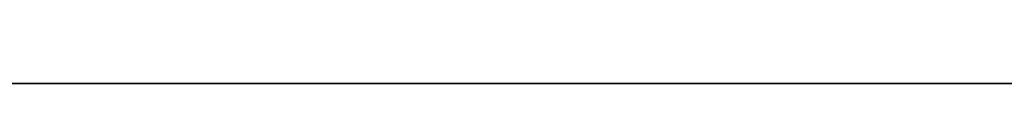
# Model space of a CAD drawing. Header units: inches. Extents: x 15 to 546804, y -66 to 267312.
# Tile 414 of 478: x 433615.656 to 433630.75, y 134655.714 to 134656.315. Entities that reach past the tile are written whole.
import ezdxf

# ---------------------------------------------------------------- set-up
doc = ezdxf.new("R2010")
doc.units = ezdxf.units.IN
doc.header["$MEASUREMENT"] = 0

msp = doc.modelspace()

# ---------------------------------------------------------------- linework, layer by layer
at = {"color": 7}
for p, q in [((434592.201, 134655.714, 3000), (433392.202, 134655.714, 3000)), ((433442.202, 134655.714, 2950), (434542.201, 134655.714, 2950))]:
    msp.add_line(p, q, dxfattribs=at)
for points, invisible_edges in [([(433392.202, 134655.714, 3000), (434592.201, 135105.714, 3000), (433392.201, 135105.714, 3000)], 1), ([(434592.201, 135105.714, 3000), (433392.202, 134655.714, 3000), (434592.201, 134655.714, 3000)], 1), ([(434542.201, 135105.714, 2950), (433442.202, 134655.714, 2950), (433442.201, 135105.714, 2950)], 1), ([(433442.202, 134655.714, 2950), (434542.201, 135105.714, 2950), (434542.201, 134655.714, 2950)], 1), ([(433442.202, 134655.714, 2950), (434592.201, 134655.714, 3000), (433392.202, 134655.714, 3000)], 13), ([(434542.201, 134655.714, 2950), (434592.201, 134655.714, 3000), (433442.202, 134655.714, 2950)], 3)]:
    msp.add_3dface(points, dxfattribs=dict(at, invisible_edges=invisible_edges))

doc.saveas('drawing.dxf')
